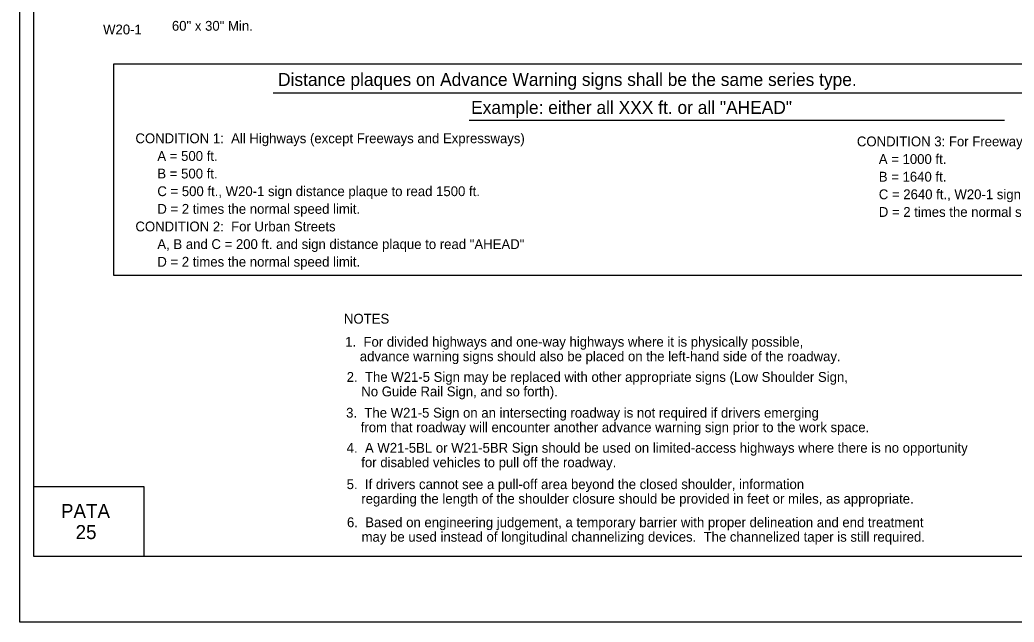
# Model space of a CAD drawing. Extents: x -14145 to -13521, y 30244 to 30661.
# Drawn here: x -13722.17 to -13700.93, y 30370.81 to 30383.67 of the extents above; entities that cross this region are included whole.
import ezdxf

# ---------------------------------------------------------------- set-up
doc = ezdxf.new("R2010")
doc.units = 0
for name, color, linetype in [('1', 7, 'Continuous'), ('10', 7, 'Continuous'), ('2', 7, 'Continuous'), ('4', 7, 'Continuous'), ('61', 7, 'Continuous')]:
    doc.layers.add(name, color=color, linetype=linetype)

msp = doc.modelspace()

# ---------------------------------------------------------------- linework, layer by layer
at = {"layer": '10'}
for p, q in [((-13721.874, 30372.207), (-13721.874, 30394.777)), ((-13721.874, 30373.707), (-13719.524, 30373.707)), ((-13719.524, 30373.707), (-13719.524, 30372.207)), ((-13690.422, 30372.207), (-13721.874, 30372.207))]:
    msp.add_line(p, q, dxfattribs=at)
at = {"layer": '2'}
for p, q in [((-13716.764, 30382.115), (-13696.813, 30382.115)), ((-13712.577, 30381.53), (-13701.14, 30381.53))]:
    msp.add_line(p, q, dxfattribs=at)
msp.add_lwpolyline([(-13720.165, 30382.731), (-13691.302, 30382.731), (-13691.302, 30378.213), (-13720.165, 30378.213)], close=True, dxfattribs=at)
at = {"layer": '61'}
msp.add_lwpolyline([(-13722.174, 30396.307), (-13689.174, 30396.307), (-13689.174, 30370.807), (-13722.174, 30370.807)], close=True, dxfattribs=at)

# ---------------------------------------------------------------- texts
at = {"layer": '1'}
for s, p in [('CONDITION 1:  All Highways (except Freeways and Expressways)', (-13719.705, 30381.036)), ('CONDITION 3: For Freeway and Expressway Highways', (-13704.292, 30380.97)), ('      A = 500 ft.', (-13719.705, 30380.659)), ('      A = 1000 ft.', (-13704.292, 30380.593)), ('      B = 500 ft.', (-13719.705, 30380.283)), ('      B = 1640 ft.', (-13704.292, 30380.216)), ('      C = 500 ft., W20-1 sign distance plaque to read 1500 ft.', (-13719.705, 30379.906)), ('      C = 2640 ft., W20-1 sign distance plaque to read 1 MILE', (-13704.292, 30379.84)), ('      D = 2 times the normal speed limit.', (-13719.705, 30379.529)), ('      D = 2 times the normal speed limit.', (-13704.292, 30379.463)), ('CONDITION 2:  For Urban Streets', (-13719.705, 30379.153)), ('      A, B and C = 200 ft. and sign distance plaque to read "AHEAD"', (-13719.705, 30378.776)), ('      D = 2 times the normal speed limit.', (-13719.705, 30378.399))]:
    msp.add_text(s, height=0.21, dxfattribs=at).set_placement(p)
at = {"layer": '2'}
for s, height, p in [('W20-1', 0.21, (-13720.396, 30383.361)), ('60" x 30" Min.', 0.21, (-13718.926, 30383.439)), ('Distance plaques on Advance Warning signs shall be the same series type.', 0.2772, (-13716.658, 30382.259)), ('Example: either all XXX ft. or all "AHEAD"', 0.2772, (-13712.534, 30381.662)), ('NOTES', 0.21, (-13715.25, 30377.182)), ('1.  For divided highways and one-way highways where it is physically possible,', 0.21, (-13715.224, 30376.69)), ('    advance warning signs should also be placed on the left-hand side of the roadway.', 0.21, (-13715.224, 30376.38)), ('2.  The W21-5 Sign may be replaced with other appropriate signs (Low Shoulder Sign,', 0.21, (-13715.192, 30375.939)), ('    No Guide Rail Sign, and so forth).', 0.21, (-13715.192, 30375.629)), ('3.  The W21-5 Sign on an intersecting roadway is not required if drivers emerging', 0.21, (-13715.204, 30375.174)), ('    from that roadway will encounter another advance warning sign prior to the work space.', 0.21, (-13715.204, 30374.864)), ('4.  A W21-5BL or W21-5BR Sign should be used on limited-access highways where there is no opportunity', 0.21, (-13715.192, 30374.425)), ('    for disabled vehicles to pull off the roadway.', 0.21, (-13715.192, 30374.115)), ('5.  If drivers cannot see a pull-off area beyond the closed shoulder, information', 0.21, (-13715.192, 30373.648)), ('    regarding the length of the shoulder closure should be provided in feet or miles, as appropriate.', 0.21, (-13715.192, 30373.338)), ('6.  Based on engineering judgement, a temporary barrier with proper delineation and end treatment', 0.21, (-13715.186, 30372.834)), ('    may be used instead of longitudinal channelizing devices.  The channelized taper is still required.', 0.21, (-13715.186, 30372.524))]:
    msp.add_text(s, height=height, dxfattribs=at).set_placement(p)
at = {"layer": '4'}
for s, p in [('PATA', (-13721.296, 30373.03)), ('25', (-13720.983, 30372.58))]:
    msp.add_text(s, height=0.3, dxfattribs=at).set_placement(p)

doc.saveas('drawing.dxf')
